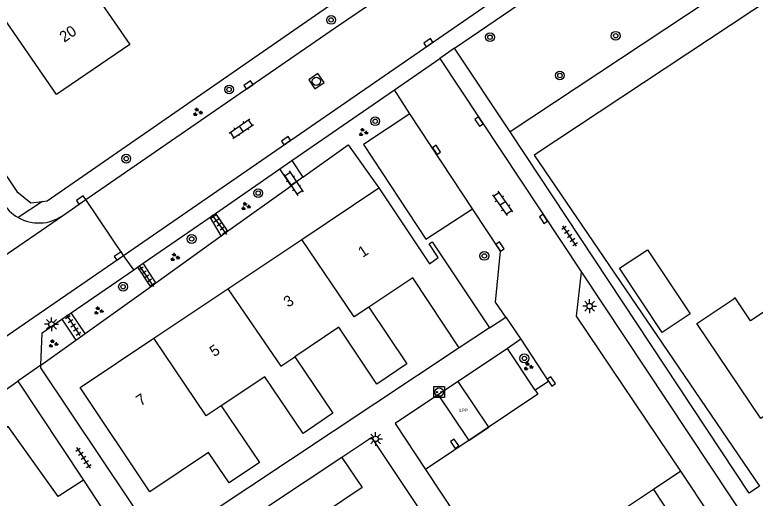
# Model space of a CAD drawing. Extents: x 137999 to 141000, y 397500 to 400501.
# Drawn here: x 138142.6 to 138210.1, y 399726.6 to 399770.7 of the extents above; entities that cross this region are included whole.
import ezdxf

# ---------------------------------------------------------------- set-up
doc = ezdxf.new("R2010")
doc.units = 0
for name, color, linetype in [('bp-grn-parkeervak', 7, 'Continuous'), ('gg-afsc-erfafscheiding', 7, 'Continuous'), ('gg-afsc-muur', 7, 'Continuous'), ('gg-anno-huisnummerreeks BGT', 7, 'Continuous'), ('gg-bbg-bijgebouw', 7, 'Continuous'), ('gg-bbg-gedigitaliseerde bebouwing', 7, 'Continuous'), ('gg-bbg-hoofdgebouw', 7, 'Continuous'), ('gg-bbg-tussenscheiding', 7, 'Continuous'), ('gg-knt-verharding', 7, 'Continuous'), ('gg-knt-verharding nz', 7, 'Continuous'), ('gt-grn-groengrens', 7, 'Continuous'), ('gt-grn-weggrens', 7, 'Continuous'), ('gt-symb-boom', 7, 'Continuous'), ('gt-symb-groenvak', 7, 'Continuous'), ('gt-symb-klinker verharding', 7, 'Continuous'), ('gt-symb-kolk', 7, 'Continuous'), ('gt-symb-laadpunt elektrisch vervoer', 7, 'Continuous'), ('gt-symb-lichtmast', 7, 'Continuous'), ('gt-symb-rioolschacht', 7, 'Continuous'), ('gt-symb-tegel verharding', 7, 'Continuous'), ('kenmerkpunt laadpunt parkeerplaats', 7, 'Continuous')]:
    doc.layers.add(name, color=color, linetype=linetype)

# ---------------------------------------------------------------- blocks, each defined once
blk = doc.blocks.new('gt0-BOOM')
at = {"layer": 'gt-symb-boom'}
for radius in [0.4, 0.2]:
    blk.add_circle((0, 0), radius, dxfattribs=at)
blk = doc.blocks.new('gt0-KL1')
at = {"layer": 'gt-symb-klinker verharding'}
for p, q in [((-1.15, 0.3), (1.15, 0.3)), ((-1, -0.3), (-1, 0.3)), ((-0.5, 0.3), (-0.5, 0.45)), ((0, -0.3), (0, 0.3)), ((0.5, 0.3), (0.5, 0.45)), ((1, -0.3), (1, 0.3)), ((-1.15, -0.3), (1.15, -0.3)), ((-0.5, -0.45), (-0.5, -0.3)), ((0.5, -0.45), (0.5, -0.3))]:
    blk.add_line(p, q, dxfattribs=at)
blk = doc.blocks.new('gt0-GRVAK')
at = {"layer": 'gt-symb-groenvak'}
for p, q in [((-0.11, 0.189), (-0.228, 0.24)), ((-0.182, 0.153), (0.088, 0.153)), ((-0.091, 0.211), (-0.156, 0.322)), ((-0.047, 0.214), (-0.047, 0.393)), ((-0.004, 0.211), (0.061, 0.322)), ((0.015, 0.189), (0.133, 0.24)), ((0.262, -0.052), (0.197, 0.059)), ((0.305, -0.049), (0.305, 0.13)), ((0.349, -0.052), (0.414, 0.059)), ((-0.245, -0.228), (-0.363, -0.177)), ((-0.318, -0.264), (-0.047, -0.264)), ((-0.226, -0.206), (-0.291, -0.095)), ((-0.183, -0.203), (-0.183, -0.024)), ((-0.139, -0.206), (-0.074, -0.095)), ((-0.12, -0.228), (-0.002, -0.177)), ((0.243, -0.074), (0.125, -0.023)), ((0.17, -0.11), (0.441, -0.11)), ((0.368, -0.074), (0.486, -0.023))]:
    blk.add_line(p, q, dxfattribs=at)
blk = doc.blocks.new('gt0-KOLK')
at = {"layer": 'gt-symb-kolk'}
blk.add_lwpolyline([(0, 0), (0.375, 0), (0.375, 0.4), (-0.375, 0.4), (-0.375, 0), (0, 0)], dxfattribs=at)
blk = doc.blocks.new('gt0-RS')
at = {"layer": 'gt-symb-rioolschacht'}
blk.add_lwpolyline([(-0.5, -0.5), (0.5, -0.5), (0.5, 0.5), (-0.5, 0.5)], close=True, dxfattribs=at)
blk.add_circle((0, 0), 0.375, dxfattribs=at)
blk = doc.blocks.new('gt0-TEG1')
at = {"layer": 'gt-symb-tegel verharding'}
for p, q in [((-1.125, 0), (1.125, 0)), ((-0.9, -0.25), (-0.9, 0.25)), ((-0.45, -0.25), (-0.45, 0.25)), ((0, -0.25), (0, 0.25)), ((0.45, -0.25), (0.45, 0.25)), ((0.9, -0.25), (0.9, 0.25))]:
    blk.add_line(p, q, dxfattribs=at)
blk = doc.blocks.new('gt0-LMAST')
at = {"layer": 'gt-symb-lichtmast'}
for p, q in [((-0.182, 0.173), (-0.447, 0.438)), ((-0.005, 0.246), (-0.005, 0.621)), ((0.172, 0.173), (0.437, 0.438)), ((-0.255, -0.004), (-0.63, -0.004)), ((-0.182, -0.181), (-0.447, -0.446)), ((-0.005, -0.254), (-0.005, -0.629)), ((0.437, -0.446), (0.172, -0.181)), ((0.245, -0.004), (0.62, -0.004))]:
    blk.add_line(p, q, dxfattribs=at)
blk.add_circle((-0.005, -0.004), 0.25, dxfattribs=at)
blk = doc.blocks.new('gt0-LEV')
at = {"layer": 'gt-symb-laadpunt elektrisch vervoer'}
blk.add_lwpolyline([(-0.486, 0.501), (0.486, 0.501), (0.486, -0.499), (-0.486, -0.499)], close=True, dxfattribs=at)
for centre, radius in [((0, 0), 0.393), ((-0.186, 0), 0.0566), ((0.186, 0), 0.0566)]:
    blk.add_circle(centre, radius, dxfattribs=at)

msp = doc.modelspace()

# ---------------------------------------------------------------- linework, layer by layer
at = {"layer": 'bp-grn-parkeervak'}
msp.add_lwpolyline([(138183.03, 399737.247), (138181.203, 399736.022), (138183.991, 399731.862), (138185.818, 399733.086), (138183.03, 399737.247)], dxfattribs=at)
at = {"layer": 'gg-afsc-erfafscheiding'}
for p, q in [((138162.008, 399750.935), (138167.796, 399755.093)), ((138161.433, 399750.521), (138162.008, 399750.935)), ((138155.482, 399746.246), (138161.433, 399750.521)), ((138154.98, 399745.885), (138155.482, 399746.246)), ((138149.039, 399741.617), (138154.98, 399745.885)), ((138148.199, 399741.013), (138149.039, 399741.617)), ((138144.999, 399738.714), (138148.199, 399741.013))]:
    msp.add_line(p, q, dxfattribs=at)
for points in [[(138259.804, 399804.254), (138239.687, 399790.829), (138189.968, 399757.875), (138210.5, 399727.687)], [(138145.144, 399753.657), (138145.583, 399753.702), (138178.9, 399776.808)], [(138132.32, 399770.165), (138142.811, 399754.577), (138144.078, 399753.549), (138145.144, 399753.657)], [(138168.869, 399755.864), (138172.996, 399758.829), (138175.8, 399754.9)]]:
    msp.add_lwpolyline(points, dxfattribs=at)
at = {"layer": 'gg-afsc-muur'}
msp.add_line((138183.132, 399740.322), (138155.87, 399722.22), dxfattribs=at)
msp.add_lwpolyline([(138179.649, 399725.387), (138175.171, 399732.136), (138172.44, 399730.3)], dxfattribs=at)
at = {"layer": 'gg-bbg-bijgebouw'}
for p, q in [((138203.33, 399729.06), (138200.835, 399727.398)), ((138206.98, 399723.57), (138203.33, 399729.06)), ((138200.835, 399727.398), (138198.085, 399725.566))]:
    msp.add_line(p, q, dxfattribs=at)
msp.add_lwpolyline([(138204.16, 399743.41), (138201.61, 399741.72), (138197.73, 399747.57), (138200.29, 399749.26), (138204.16, 399743.41)], dxfattribs=at)
at = {"layer": 'gg-bbg-gedigitaliseerde bebouwing'}
msp.add_lwpolyline([(138212.194, 399744.444), (138209.671, 399742.758), (138208.26, 399744.871), (138208.14, 399744.79)], dxfattribs=at)
at = {"layer": 'gg-bbg-hoofdgebouw'}
for p, q in [((138168.779, 399750.202), (138175.8, 399754.9)), ((138162.036, 399745.69), (138168.779, 399750.202)), ((138155.301, 399741.184), (138162.036, 399745.69)), ((138185.893, 399742.141), (138183.132, 399740.322)), ((138172.44, 399730.3), (138165.75, 399725.87))]:
    msp.add_line(p, q, dxfattribs=at)
for points in [[(138144.92, 399783.07), (138146.91, 399780.15), (138145.43, 399779.14), (138153.1, 399767.97), (138146.42, 399763.4), (138140.97, 399771.32), (138141.3, 399771.54), (138138.94, 399774.99), (138140.5, 399776.1), (138138.69, 399778.81), (138144.92, 399783.07)], [(138175.8, 399754.9), (138180.41, 399747.96), (138181.21, 399748.56), (138180.4, 399749.8), (138180.66, 399749.97), (138185.893, 399742.141)], [(138183.132, 399740.322), (138178.9, 399746.69), (138174.9, 399744.02)], [(138216.655, 399737.91), (138210.61, 399733.87), (138204.78, 399742.52), (138208.14, 399744.79)], [(138174.9, 399744.02), (138178.36, 399738.84), (138175.61, 399737), (138172.15, 399742.18), (138168.14, 399739.5)], [(138161.43, 399735.01), (138164.91, 399729.84), (138162.16, 399727.99), (138160.28, 399730.76), (138154.93, 399727.19), (138148.57, 399736.68), (138155.301, 399741.184)], [(138168.14, 399739.5), (138171.62, 399734.34), (138168.89, 399732.5), (138165.41, 399737.66), (138161.43, 399735.01)], [(138172.44, 399730.3), (138174.28, 399727.56), (138169.1, 399724.09), (138171.71, 399720.15)]]:
    msp.add_lwpolyline(points, dxfattribs=at)
at = {"layer": 'gg-bbg-tussenscheiding'}
msp.add_line((138200.835, 399727.398), (138204.457, 399721.887), dxfattribs=at)
for points in [[(138174.9, 399744.02), (138173.561, 399743.124), (138168.779, 399750.202)], [(138162.036, 399745.69), (138166.865, 399738.64), (138168.14, 399739.5)], [(138161.43, 399735.01), (138160.078, 399734.098), (138155.301, 399741.184)]]:
    msp.add_lwpolyline(points, dxfattribs=at)
at = {"layer": 'gg-knt-verharding'}
for p, q in [((138182.71, 399767.65), (138282.92, 399836.591)), ((138152.533, 399748.743), (138197.765, 399779.941)), ((138171.851, 399769.517), (138178.997, 399774.411)), ((138149.097, 399753.827), (138171.851, 399769.517)), ((138187.762, 399760.012), (138182.71, 399767.65)), ((138177.216, 399763.836), (138181.35, 399766.69)), ((138181.35, 399766.69), (138194.275, 399747.207)), ((138167.877, 399757.389), (138177.216, 399763.836)), ((138178.628, 399761.637), (138177.216, 399763.836)), ((138166.789, 399756.638), (138167.877, 399757.389)), ((138167.877, 399757.389), (138168.869, 399755.864)), ((138160.905, 399752.576), (138166.789, 399756.638)), ((138167.796, 399755.093), (138166.789, 399756.638)), ((138146.964, 399752.356), (138149.097, 399753.827)), ((138154.313, 399748.026), (138160.416, 399752.239)), ((138160.416, 399752.239), (138160.905, 399752.576)), ((138161.433, 399750.521), (138160.416, 399752.239)), ((138160.905, 399752.576), (138162.008, 399750.935)), ((138139.974, 399740.081), (138152.533, 399748.743)), ((138147.775, 399743.513), (138153.459, 399747.437)), ((138153.459, 399747.437), (138153.798, 399747.671)), ((138153.798, 399747.671), (138154.313, 399748.026)), ((138153.798, 399747.671), (138154.98, 399745.885)), ((138155.482, 399746.246), (138154.313, 399748.026)), ((138146.926, 399742.926), (138147.775, 399743.513)), ((138149.039, 399741.617), (138147.775, 399743.513)), ((138146.926, 399742.926), (138148.199, 399741.013)), ((138185.893, 399742.141), (138187.358, 399743.106)), ((138187.358, 399743.106), (138188.74, 399741.097)), ((138188.74, 399741.097), (138187.51, 399740.249)), ((138190.036, 399736.434), (138187.51, 399740.249)), ((138132.901, 399730.364), (138142.9, 399737.26)), ((138142.9, 399737.26), (138148.878, 399728.24)), ((138180.056, 399729.225), (138183.749, 399723.649)), ((138148.878, 399728.24), (138154.24, 399720.15))]:
    msp.add_line(p, q, dxfattribs=at)
for points in [[(138178.628, 399761.637), (138174.404, 399758.866), (138180.092, 399750.225), (138184.321, 399752.994)], [(138210.5, 399727.687), (138209.56, 399727.06), (138187.762, 399760.012)], [(138187.358, 399743.106), (138186.42, 399744.47), (138186.88, 399749.13), (138184.321, 399752.994)], [(138203.33, 399729.06), (138193.81, 399743.19), (138194.275, 399747.207)], [(138194.275, 399747.207), (138209.834, 399723.75), (138207.786, 399722.378)], [(138144.999, 399738.714), (138145.12, 399741.68), (138146.926, 399742.926)], [(138188.74, 399741.097), (138191.273, 399737.254), (138190.036, 399736.434)], [(138187.51, 399740.249), (138177.29, 399733.4), (138180.056, 399729.225)], [(138155.87, 399722.22), (138144.99, 399738.48), (138144.999, 399738.714)]]:
    msp.add_lwpolyline(points, dxfattribs=at)
for centre, radius, start, end in [((138144.823, 399755.496), 3.806, 209.21231, 240.47158), ((138144.818, 399755.501), 3.807, 240.56316, 304.31195)]:
    msp.add_arc(centre, radius, start, end, dxfattribs=at)
at = {"layer": 'gg-knt-verharding nz'}
msp.add_line((138184.321, 399752.994), (138178.628, 399761.637), dxfattribs=at)
msp.add_lwpolyline([(138190.036, 399736.434), (138190.275, 399736.073), (138180.056, 399729.225)], dxfattribs=at)
at = {"layer": 'gt-grn-groengrens'}
msp.add_line((138145.144, 399753.657), (138142.947, 399752.185), dxfattribs=at)
for points in [[(138296.349, 399832.249), (138238.026, 399793.327), (138187.762, 399760.012)], [(138148.878, 399728.24), (138146.582, 399726.74), (138142.026, 399733.139), (138134.482, 399728.279), (138132.901, 399730.364)]]:
    msp.add_lwpolyline(points, dxfattribs=at)
at = {"layer": 'gt-grn-weggrens'}
for p, q in [((138182.71, 399767.65), (138181.35, 399766.69)), ((138168.869, 399755.864), (138167.796, 399755.093)), ((138152.533, 399748.743), (138149.097, 399753.827)), ((138136.711, 399745.281), (138146.964, 399752.356)), ((138153.459, 399747.437), (138152.533, 399748.743)), ((138144.999, 399738.714), (138142.9, 399737.26))]:
    msp.add_line(p, q, dxfattribs=at)

# ---------------------------------------------------------------- block references
at = {"layer": 'gt-symb-boom'}
for p in [(138171.449, 399770.216), (138185.928, 399768.639), (138197.385, 399768.773), (138192.298, 399765.145), (138162.155, 399763.869), (138175.468, 399760.974), (138152.782, 399757.563), (138164.808, 399754.42), (138158.744, 399750.238), (138185.414, 399748.691), (138152.49, 399745.885), (138189.061, 399739.349)]:
    msp.add_blockref('gt0-BOOM', p, dxfattribs=at)
at = {"layer": 'gt-symb-groenvak'}
for p in [(138159.273, 399761.802), (138174.358, 399759.965), (138163.659, 399753.209), (138157.2, 399748.573), (138150.248, 399743.69), (138146.107, 399740.682), (138189.396, 399738.61)]:
    msp.add_blockref('gt0-GRVAK', p, dxfattribs=at)
at = {"layer": 'gt-symb-klinker verharding'}
for p, rotation in [((138163.272, 399760.287), 34.532124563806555), ((138168.022, 399755.324), -56.42118627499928), ((138187.069, 399753.492), -55.18164551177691)]:
    msp.add_blockref('gt0-KL1', p, dxfattribs=dict(at, rotation=rotation))
at = {"layer": 'gt-symb-kolk'}
for p, rotation in [((138180.424, 399767.981), 34.61180636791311), ((138164.035, 399764.123), 34.6589362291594), ((138184.755, 399760.833), -56.42118627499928), ((138167.451, 399759.034), 34.6589362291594), ((138180.889, 399758.245), -56.42118627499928), ((138148.782, 399753.617), 34.6589362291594), ((138190.641, 399751.958), -56.42118627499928), ((138186.683, 399749.432), -56.42118627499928), ((138152.224, 399748.532), 34.658936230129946), ((138191.686, 399737.36), 123.37220238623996), ((138182.871, 399731.674), 123.37220238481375)]:
    msp.add_blockref('gt0-KOLK', p, dxfattribs=dict(at, rotation=rotation))
at = {"layer": 'gt-symb-laadpunt elektrisch vervoer'}
msp.add_blockref('gt0-LEV', (138181.292, 399736.269), dxfattribs=at)
at = {"layer": 'gt-symb-lichtmast'}
for p in [(138195.01, 399744.113), (138145.974, 399742.458), (138175.505, 399732.01)]:
    msp.add_blockref('gt0-LMAST', p, dxfattribs=at)
at = {"layer": 'gt-symb-rioolschacht', "rotation": 34.65893622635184}
msp.add_blockref('gt0-RS', (138170.108, 399764.622), dxfattribs=at)
at = {"layer": 'gt-symb-tegel verharding'}
for p, rotation in [((138161.266, 399751.549), 126.37706752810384), ((138193.189, 399750.496), 124.48490803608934), ((138154.635, 399746.825), -55.80135638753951), ((138147.949, 399742.369), -57.24756055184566), ((138148.883, 399730.282), -56.50059991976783)]:
    msp.add_blockref('gt0-TEG1', p, dxfattribs=dict(at, rotation=rotation))

# ---------------------------------------------------------------- texts
at = {"layer": 'gg-anno-huisnummerreeks BGT'}
for s, rotation, p in [('20', 34.4, (138147.129, 399768.124)), ('1', 33.8, (138174.331, 399748.502)), ('3', 33.8, (138167.538, 399743.957)), ('5', 33.8, (138160.799, 399739.448)), ('7', 33.8, (138154.099, 399734.965))]:
    msp.add_text(s, height=1, rotation=rotation, dxfattribs=at).set_placement(p)
at = {"layer": 'kenmerkpunt laadpunt parkeerplaats'}
msp.add_text('LPP', height=0.3, dxfattribs=at).set_placement((138183.141, 399734.452))

doc.saveas('drawing.dxf')
